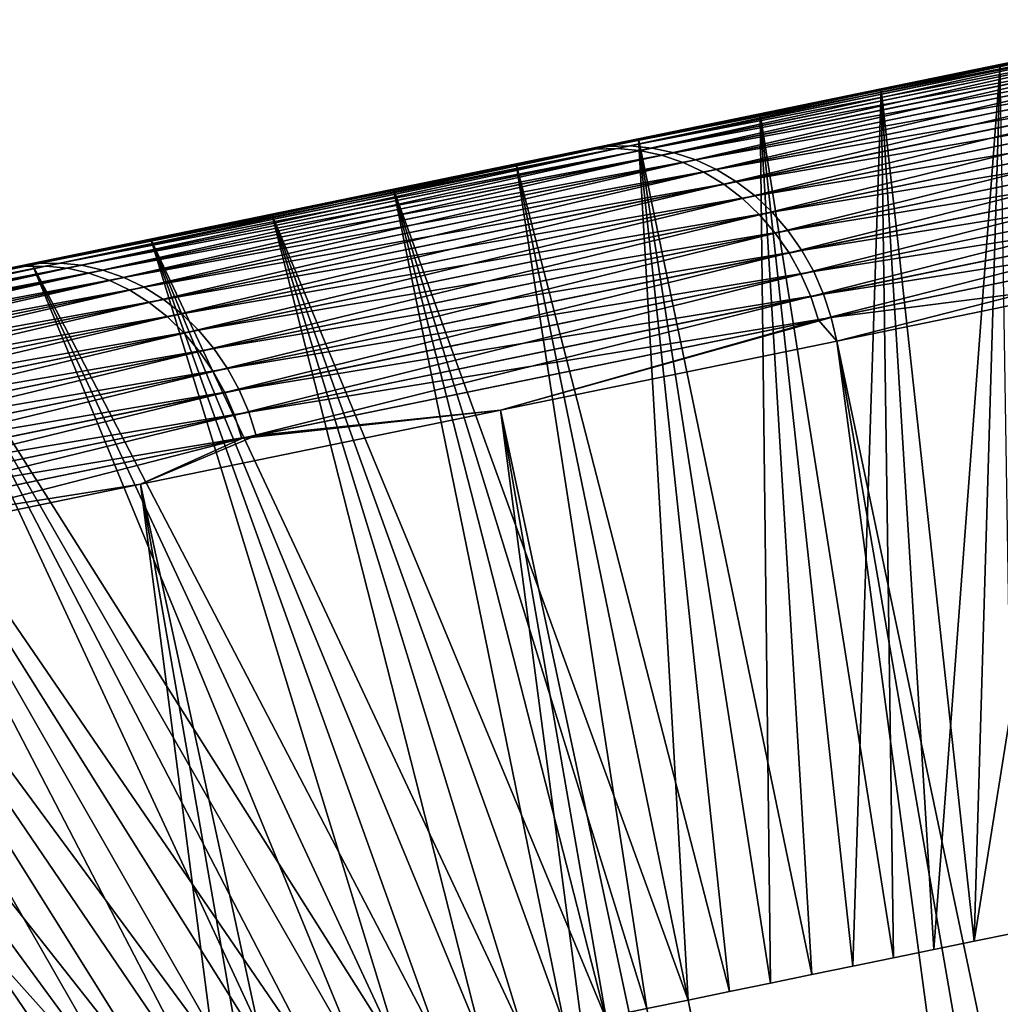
# Model space of a CAD drawing. Header units: millimetres. Extents: x 10 to 447, y 85 to 3287.
# Tile 528 of 548: x 431.73 to 433.86, y 3283.82 to 3285.96. Entities that reach past the tile are written whole.
import ezdxf

# ---------------------------------------------------------------- set-up
doc = ezdxf.new("R2010")
doc.units = ezdxf.units.MM
doc.header["$LTSCALE"] = 6.999206
for name, color, linetype in [('23', 7, 'CONTINUOUS'), ('25', 7, 'CONTINUOUS'), ('27', 7, 'CONTINUOUS'), ('32', 7, 'CONTINUOUS'), ('33', 7, 'CONTINUOUS'), ('40', 7, 'CONTINUOUS')]:
    doc.layers.add(name, color=color, linetype=linetype)

msp = doc.modelspace()

# ---------------------------------------------------------------- linework, layer by layer
at = {"layer": '23', "color": 67, "linetype": 'Continuous', "true_color": 0x697045}
for points in [[(434.3371, 3285.9602, -33.0311), (433.8643, 3285.8629, -45.5292), (433.7217, 3285.8336, -31.5121), (434.3371, 3285.9602, -33.0311)], [(434.1189, 3285.9153, -45.608), (433.8643, 3285.8629, -45.5292), (434.3371, 3285.9602, -33.0311), (434.1189, 3285.9153, -45.608)], [(433.4332, 3285.7743, -68.2272), (433.8643, 3285.8629, -53.5479), (434.0725, 3285.9057, -66.7185), (433.4332, 3285.7743, -68.2272)], [(433.6052, 3285.8096, -53.6096), (433.8643, 3285.8629, -53.5479), (433.4332, 3285.7743, -68.2272), (433.6052, 3285.8096, -53.6096)], [(433.8643, 3285.8629, -45.5292), (433.6052, 3285.8096, -45.4675), (433.7217, 3285.8336, -31.5121), (433.8643, 3285.8629, -45.5292)], [(433.7217, 3285.8336, -31.5121), (433.0779, 3285.7012, -45.3966), (433.0525, 3285.6959, -30.017), (433.7217, 3285.8336, -31.5121)], [(433.3427, 3285.7556, -45.4232), (433.0779, 3285.7012, -45.3966), (433.7217, 3285.8336, -31.5121), (433.3427, 3285.7556, -45.4232)], [(433.6052, 3285.8096, -45.4675), (433.3427, 3285.7556, -45.4232), (433.7217, 3285.8336, -31.5121), (433.6052, 3285.8096, -45.4675)], [(433.3427, 3285.7556, -53.6539), (433.6052, 3285.8096, -53.6096), (433.4332, 3285.7743, -68.2272), (433.3427, 3285.7556, -53.6539)], [(432.7407, 3285.6318, -69.7112), (433.3427, 3285.7556, -53.6539), (433.4332, 3285.7743, -68.2272), (432.7407, 3285.6318, -69.7112)], [(433.0779, 3285.7012, -53.6805), (433.3427, 3285.7556, -53.6539), (432.7407, 3285.6318, -69.7112), (433.0779, 3285.7012, -53.6805)], [(433.0525, 3285.6959, -30.017), (432.5461, 3285.5918, -45.3966), (432.3305, 3285.5474, -28.5477), (433.0525, 3285.6959, -30.017)], [(432.812, 3285.6465, -45.3877), (432.5461, 3285.5918, -45.3966), (433.0525, 3285.6959, -30.017), (432.812, 3285.6465, -45.3877)], [(432.812, 3285.6465, -53.6894), (433.0779, 3285.7012, -53.6805), (432.7407, 3285.6318, -69.7112), (432.812, 3285.6465, -53.6894)], [(433.0779, 3285.7012, -45.3966), (432.812, 3285.6465, -45.3877), (433.0525, 3285.6959, -30.017), (433.0779, 3285.7012, -45.3966)], [(432.5461, 3285.5918, -53.6805), (432.812, 3285.6465, -53.6894), (432.7407, 3285.6318, -69.7112), (432.5461, 3285.5918, -53.6805)], [(431.9957, 3285.4786, -71.1685), (432.5461, 3285.5918, -53.6805), (432.7407, 3285.6318, -69.7112), (431.9957, 3285.4786, -71.1685)], [(432.2813, 3285.5373, -53.6539), (432.5461, 3285.5918, -53.6805), (431.9957, 3285.4786, -71.1685), (432.2813, 3285.5373, -53.6539)], [(432.5461, 3285.5918, -45.3966), (432.2813, 3285.5373, -45.4232), (432.3305, 3285.5474, -28.5477), (432.5461, 3285.5918, -45.3966)], [(432.3305, 3285.5474, -28.5477), (431.7597, 3285.43, -45.5292), (431.5567, 3285.3883, -27.1062), (432.3305, 3285.5474, -28.5477)], [(432.0188, 3285.4833, -45.4675), (431.7597, 3285.43, -45.5292), (432.3305, 3285.5474, -28.5477), (432.0188, 3285.4833, -45.4675)], [(432.2813, 3285.5373, -45.4232), (432.0188, 3285.4833, -45.4675), (432.3305, 3285.5474, -28.5477), (432.2813, 3285.5373, -45.4232)], [(432.0188, 3285.4833, -53.6096), (432.2813, 3285.5373, -53.6539), (431.9957, 3285.4786, -71.1685), (432.0188, 3285.4833, -53.6096)], [(431.1993, 3285.3147, -72.5971), (431.7597, 3285.43, -53.5479), (431.9957, 3285.4786, -71.1685), (431.1993, 3285.3147, -72.5971)], [(431.7597, 3285.43, -53.5479), (432.0188, 3285.4833, -53.6096), (431.9957, 3285.4786, -71.1685), (431.7597, 3285.43, -53.5479)], [(431.5051, 3285.3777, -53.4691), (431.7597, 3285.43, -53.5479), (431.1993, 3285.3147, -72.5971), (431.5051, 3285.3777, -53.4691)], [(431.7597, 3285.43, -45.5292), (431.5051, 3285.3777, -45.608), (431.5567, 3285.3883, -27.1062), (431.7597, 3285.43, -45.5292)]]:
    msp.add_3dface(points, dxfattribs=at)
at = {"layer": '25', "color": 67, "linetype": 'Continuous', "true_color": 0x697045}
for points in [[(434.1875, 3285.4011, -31.1095), (433.5092, 3285.2616, -29.6125), (437.4537, 3266.4781, -31.3799), (434.1875, 3285.4011, -31.1095)], [(433.5092, 3285.2616, -69.4646), (434.1875, 3285.4011, -67.9676), (436.7853, 3266.3406, -69.1722), (433.5092, 3285.2616, -69.4646)], [(433.5092, 3285.2616, -29.6125), (432.7783, 3285.1113, -28.1415), (436.7853, 3266.3406, -29.9049), (433.5092, 3285.2616, -29.6125)], [(432.7783, 3285.1113, -70.9356), (433.5092, 3285.2616, -69.4646), (436.0651, 3266.1925, -70.6217), (432.7783, 3285.1113, -70.9356)], [(437.4537, 3266.4781, -31.3799), (433.5092, 3285.2616, -29.6125), (436.7853, 3266.3406, -29.9049), (437.4537, 3266.4781, -31.3799)], [(436.0651, 3266.1925, -70.6217), (433.5092, 3285.2616, -69.4646), (436.7853, 3266.3406, -69.1722), (436.0651, 3266.1925, -70.6217)], [(432.7783, 3285.1113, -28.1415), (431.9959, 3284.9503, -26.6984), (436.0651, 3266.1925, -28.4554), (432.7783, 3285.1113, -28.1415)], [(431.9959, 3284.9503, -72.3787), (432.7783, 3285.1113, -70.9356), (435.2942, 3266.0339, -72.0436), (431.9959, 3284.9503, -72.3787)], [(436.7853, 3266.3406, -29.9049), (432.7783, 3285.1113, -28.1415), (436.0651, 3266.1925, -28.4554), (436.7853, 3266.3406, -29.9049)], [(435.2942, 3266.0339, -72.0436), (432.7783, 3285.1113, -70.9356), (436.0651, 3266.1925, -70.6217), (435.2942, 3266.0339, -72.0436)], [(431.9959, 3284.9503, -26.6984), (431.1629, 3284.779, -25.285), (435.2942, 3266.0339, -27.0335), (431.9959, 3284.9503, -26.6984)], [(431.1629, 3284.779, -73.7921), (431.9959, 3284.9503, -72.3787), (434.4735, 3265.8651, -73.4362), (431.1629, 3284.779, -73.7921)], [(436.0651, 3266.1925, -28.4554), (431.9959, 3284.9503, -26.6984), (435.2942, 3266.0339, -27.0335), (436.0651, 3266.1925, -28.4554)], [(434.4735, 3265.8651, -73.4362), (431.9959, 3284.9503, -72.3787), (435.2942, 3266.0339, -72.0436), (434.4735, 3265.8651, -73.4362)], [(431.1629, 3284.779, -25.285), (430.2806, 3284.5975, -23.9033), (434.4735, 3265.8651, -25.6409), (431.1629, 3284.779, -25.285)], [(430.2806, 3284.5975, -75.1738), (431.1629, 3284.779, -73.7921), (433.6041, 3265.6863, -74.7976), (430.2806, 3284.5975, -75.1738)], [(435.2942, 3266.0339, -27.0335), (431.1629, 3284.779, -25.285), (434.4735, 3265.8651, -25.6409), (435.2942, 3266.0339, -27.0335)], [(433.6041, 3265.6863, -74.7976), (431.1629, 3284.779, -73.7921), (434.4735, 3265.8651, -73.4362), (433.6041, 3265.6863, -74.7976)], [(430.2806, 3284.5975, -23.9033), (429.3499, 3284.4061, -22.555), (433.6041, 3265.6863, -24.2795), (430.2806, 3284.5975, -23.9033)], [(429.3499, 3284.4061, -76.5221), (430.2806, 3284.5975, -75.1738), (432.6871, 3265.4977, -76.1262), (429.3499, 3284.4061, -76.5221)], [(434.4735, 3265.8651, -25.6409), (430.2806, 3284.5975, -23.9033), (433.6041, 3265.6863, -24.2795), (434.4735, 3265.8651, -25.6409)], [(432.6871, 3265.4977, -76.1262), (430.2806, 3284.5975, -75.1738), (433.6041, 3265.6863, -74.7976), (432.6871, 3265.4977, -76.1262)], [(429.3499, 3284.4061, -22.555), (428.3722, 3284.205, -21.2419), (432.6871, 3265.4977, -22.951), (429.3499, 3284.4061, -22.555)], [(433.6041, 3265.6863, -24.2795), (429.3499, 3284.4061, -22.555), (432.6871, 3265.4977, -22.951), (433.6041, 3265.6863, -24.2795)], [(431.7237, 3265.2995, -77.42), (429.3499, 3284.4061, -76.5221), (432.6871, 3265.4977, -76.1262), (431.7237, 3265.2995, -77.42)], [(432.6871, 3265.4977, -22.951), (428.3722, 3284.205, -21.2419), (431.7237, 3265.2995, -21.6571), (432.6871, 3265.4977, -22.951)]]:
    msp.add_3dface(points, dxfattribs=at)
at = {"layer": '27', "color": 67, "linetype": 'Continuous', "true_color": 0x697045}
for points in [[(433.0961, 3283.8106, -47.0889), (433.1858, 3283.829, -47.0871), (436.7655, 3266.041, -47.5638), (433.0961, 3283.8106, -47.0889)], [(433.1858, 3283.829, -51.99), (433.0961, 3283.8106, -51.9883), (436.8415, 3266.0566, -51.5148), (433.1858, 3283.829, -51.99)], [(436.7655, 3266.041, -47.5638), (433.1858, 3283.829, -47.0871), (436.8415, 3266.0566, -47.5623), (436.7655, 3266.041, -47.5638)]]:
    msp.add_3dface(points, dxfattribs=at)
at = {"layer": '32', "color": 67, "linetype": 'Continuous', "true_color": 0x697045}
for points in [[(433.8643, 3285.8629, -45.5292), (434.1189, 3285.9153, -45.608), (433.8073, 3283.9569, -47.1707), (433.8643, 3285.8629, -45.5292)], [(433.8073, 3283.9569, -47.1707), (434.1189, 3285.9153, -45.608), (433.8936, 3283.9746, -47.1961), (433.8073, 3283.9569, -47.1707)], [(433.6052, 3285.8096, -45.4675), (433.8643, 3285.8629, -45.5292), (433.7202, 3283.9389, -47.1486), (433.6052, 3285.8096, -45.4675)], [(433.8643, 3285.8629, -53.5479), (433.6052, 3285.8096, -53.6096), (433.8073, 3283.9569, -51.9064), (433.8643, 3285.8629, -53.5479)], [(433.7202, 3283.9389, -47.1486), (433.8643, 3285.8629, -45.5292), (433.8073, 3283.9569, -47.1707), (433.7202, 3283.9389, -47.1486)], [(433.8936, 3283.9746, -51.8811), (433.8643, 3285.8629, -53.5479), (433.8073, 3283.9569, -51.9064), (433.8936, 3283.9746, -51.8811)], [(433.3427, 3285.7556, -45.4232), (433.6052, 3285.8096, -45.4675), (433.5437, 3283.9026, -47.1145), (433.3427, 3285.7556, -45.4232)], [(433.6052, 3285.8096, -53.6096), (433.3427, 3285.7556, -53.6539), (433.6322, 3283.9208, -51.9472), (433.6052, 3285.8096, -53.6096)], [(433.5437, 3283.9026, -47.1145), (433.6052, 3285.8096, -45.4675), (433.6322, 3283.9208, -47.1299), (433.5437, 3283.9026, -47.1145)], [(433.6322, 3283.9208, -47.1299), (433.6052, 3285.8096, -45.4675), (433.7202, 3283.9389, -47.1486), (433.6322, 3283.9208, -47.1299)], [(433.8073, 3283.9569, -51.9064), (433.6052, 3285.8096, -53.6096), (433.7202, 3283.9389, -51.9285), (433.8073, 3283.9569, -51.9064)], [(433.7202, 3283.9389, -51.9285), (433.6052, 3285.8096, -53.6096), (433.6322, 3283.9208, -51.9472), (433.7202, 3283.9389, -51.9285)], [(433.0779, 3285.7012, -45.3966), (433.3427, 3285.7556, -45.4232), (433.3653, 3283.8659, -47.094), (433.0779, 3285.7012, -45.3966)], [(433.3427, 3285.7556, -53.6539), (433.0779, 3285.7012, -53.6805), (433.4547, 3283.8843, -51.9746), (433.3427, 3285.7556, -53.6539)], [(433.3653, 3283.8659, -47.094), (433.3427, 3285.7556, -45.4232), (433.4547, 3283.8843, -47.1026), (433.3653, 3283.8659, -47.094)], [(433.4547, 3283.8843, -47.1026), (433.3427, 3285.7556, -45.4232), (433.5437, 3283.9026, -47.1145), (433.4547, 3283.8843, -47.1026)], [(433.6322, 3283.9208, -51.9472), (433.3427, 3285.7556, -53.6539), (433.5437, 3283.9026, -51.9626), (433.6322, 3283.9208, -51.9472)], [(433.5437, 3283.9026, -51.9626), (433.3427, 3285.7556, -53.6539), (433.4547, 3283.8843, -51.9746), (433.5437, 3283.9026, -51.9626)], [(432.812, 3285.6465, -45.3877), (433.0779, 3285.7012, -45.3966), (433.1858, 3283.829, -47.0871), (432.812, 3285.6465, -45.3877)], [(433.0779, 3285.7012, -53.6805), (432.812, 3285.6465, -53.6894), (433.2756, 3283.8475, -51.9883), (433.0779, 3285.7012, -53.6805)], [(433.1858, 3283.829, -47.0871), (433.0779, 3285.7012, -45.3966), (433.2756, 3283.8475, -47.0889), (433.1858, 3283.829, -47.0871)], [(433.2756, 3283.8475, -47.0889), (433.0779, 3285.7012, -45.3966), (433.3653, 3283.8659, -47.094), (433.2756, 3283.8475, -47.0889)], [(433.4547, 3283.8843, -51.9746), (433.0779, 3285.7012, -53.6805), (433.3653, 3283.8659, -51.9831), (433.4547, 3283.8843, -51.9746)], [(433.3653, 3283.8659, -51.9831), (433.0779, 3285.7012, -53.6805), (433.2756, 3283.8475, -51.9883), (433.3653, 3283.8659, -51.9831)], [(432.812, 3285.6465, -53.6894), (433.1858, 3283.829, -51.99), (433.2756, 3283.8475, -51.9883), (432.812, 3285.6465, -53.6894)]]:
    msp.add_3dface(points, dxfattribs=at)
at = {"layer": '33', "color": 67, "linetype": 'Continuous', "true_color": 0x697045}
for points in [[(432.5461, 3285.5918, -45.3966), (432.812, 3285.6465, -45.3877), (433.0961, 3283.8106, -47.0889), (432.5461, 3285.5918, -45.3966)], [(432.812, 3285.6465, -53.6894), (432.5461, 3285.5918, -53.6805), (433.1858, 3283.829, -51.99), (432.812, 3285.6465, -53.6894)], [(432.812, 3285.6465, -45.3877), (433.1858, 3283.829, -47.0871), (433.0961, 3283.8106, -47.0889), (432.812, 3285.6465, -45.3877)], [(432.5461, 3285.5918, -53.6805), (432.2813, 3285.5373, -53.6539), (433.0064, 3283.7921, -51.9831), (432.5461, 3285.5918, -53.6805)], [(432.2813, 3285.5373, -45.4232), (432.5461, 3285.5918, -45.3966), (432.917, 3283.7737, -47.1026), (432.2813, 3285.5373, -45.4232)], [(432.5461, 3285.5918, -53.6805), (433.0064, 3283.7921, -51.9831), (433.0961, 3283.8106, -51.9883), (432.5461, 3285.5918, -53.6805)], [(432.5461, 3285.5918, -53.6805), (433.0961, 3283.8106, -51.9883), (433.1858, 3283.829, -51.99), (432.5461, 3285.5918, -53.6805)], [(432.5461, 3285.5918, -45.3966), (433.0961, 3283.8106, -47.0889), (433.0064, 3283.7921, -47.094), (432.5461, 3285.5918, -45.3966)], [(432.5461, 3285.5918, -45.3966), (433.0064, 3283.7921, -47.094), (432.917, 3283.7737, -47.1026), (432.5461, 3285.5918, -45.3966)], [(432.2813, 3285.5373, -53.6539), (432.0188, 3285.4833, -53.6096), (432.828, 3283.7554, -51.9626), (432.2813, 3285.5373, -53.6539)], [(432.0188, 3285.4833, -45.4675), (432.2813, 3285.5373, -45.4232), (432.7394, 3283.7372, -47.1299), (432.0188, 3285.4833, -45.4675)], [(432.2813, 3285.5373, -53.6539), (432.828, 3283.7554, -51.9626), (432.917, 3283.7737, -51.9746), (432.2813, 3285.5373, -53.6539)], [(432.2813, 3285.5373, -53.6539), (432.917, 3283.7737, -51.9746), (433.0064, 3283.7921, -51.9831), (432.2813, 3285.5373, -53.6539)], [(432.2813, 3285.5373, -45.4232), (432.917, 3283.7737, -47.1026), (432.828, 3283.7554, -47.1145), (432.2813, 3285.5373, -45.4232)], [(432.2813, 3285.5373, -45.4232), (432.828, 3283.7554, -47.1145), (432.7394, 3283.7372, -47.1299), (432.2813, 3285.5373, -45.4232)], [(432.0188, 3285.4833, -53.6096), (431.7597, 3285.43, -53.5479), (432.6515, 3283.7191, -51.9285), (432.0188, 3285.4833, -53.6096)], [(431.7597, 3285.43, -45.5292), (432.0188, 3285.4833, -45.4675), (432.5644, 3283.7012, -47.1707), (431.7597, 3285.43, -45.5292)], [(432.0188, 3285.4833, -53.6096), (432.6515, 3283.7191, -51.9285), (432.7394, 3283.7372, -51.9472), (432.0188, 3285.4833, -53.6096)], [(432.0188, 3285.4833, -53.6096), (432.7394, 3283.7372, -51.9472), (432.828, 3283.7554, -51.9626), (432.0188, 3285.4833, -53.6096)], [(432.0188, 3285.4833, -45.4675), (432.7394, 3283.7372, -47.1299), (432.6515, 3283.7191, -47.1486), (432.0188, 3285.4833, -45.4675)], [(432.0188, 3285.4833, -45.4675), (432.6515, 3283.7191, -47.1486), (432.5644, 3283.7012, -47.1707), (432.0188, 3285.4833, -45.4675)], [(431.7597, 3285.43, -53.5479), (431.5051, 3285.3777, -53.4691), (432.5644, 3283.7012, -51.9064), (431.7597, 3285.43, -53.5479)], [(431.5051, 3285.3777, -45.608), (431.7597, 3285.43, -45.5292), (432.4781, 3283.6834, -47.1961), (431.5051, 3285.3777, -45.608)], [(431.7597, 3285.43, -53.5479), (432.5644, 3283.7012, -51.9064), (432.6515, 3283.7191, -51.9285), (431.7597, 3285.43, -53.5479)], [(431.7597, 3285.43, -45.5292), (432.5644, 3283.7012, -47.1707), (432.4781, 3283.6834, -47.1961), (431.7597, 3285.43, -45.5292)], [(431.5051, 3285.3777, -53.4691), (431.2561, 3285.3264, -53.3734), (432.3928, 3283.6659, -51.8524), (431.5051, 3285.3777, -53.4691)], [(431.2561, 3285.3264, -45.7037), (431.5051, 3285.3777, -45.608), (432.3086, 3283.6486, -47.2566), (431.2561, 3285.3264, -45.7037)], [(431.5051, 3285.3777, -53.4691), (432.3928, 3283.6659, -51.8524), (432.4781, 3283.6834, -51.8811), (431.5051, 3285.3777, -53.4691)], [(431.5051, 3285.3777, -53.4691), (432.4781, 3283.6834, -51.8811), (432.5644, 3283.7012, -51.9064), (431.5051, 3285.3777, -53.4691)], [(431.5051, 3285.3777, -45.608), (432.4781, 3283.6834, -47.1961), (432.3928, 3283.6659, -47.2247), (431.5051, 3285.3777, -45.608)], [(431.5051, 3285.3777, -45.608), (432.3928, 3283.6659, -47.2247), (432.3086, 3283.6486, -47.2566), (431.5051, 3285.3777, -45.608)], [(431.2561, 3285.3264, -53.3734), (431.0138, 3285.2766, -53.2613), (432.2256, 3283.6315, -51.7854), (431.2561, 3285.3264, -53.3734)], [(431.0138, 3285.2766, -45.8158), (431.2561, 3285.3264, -45.7037), (432.144, 3283.6147, -47.3299), (431.0138, 3285.2766, -45.8158)], [(431.2561, 3285.3264, -53.3734), (432.2256, 3283.6315, -51.7854), (432.3086, 3283.6486, -51.8205), (431.2561, 3285.3264, -53.3734)], [(431.2561, 3285.3264, -53.3734), (432.3086, 3283.6486, -51.8205), (432.3928, 3283.6659, -51.8524), (431.2561, 3285.3264, -53.3734)], [(431.2561, 3285.3264, -45.7037), (432.3086, 3283.6486, -47.2566), (432.2256, 3283.6315, -47.2917), (431.2561, 3285.3264, -45.7037)], [(431.2561, 3285.3264, -45.7037), (432.2256, 3283.6315, -47.2917), (432.144, 3283.6147, -47.3299), (431.2561, 3285.3264, -45.7037)], [(431.0138, 3285.2766, -53.2613), (430.7791, 3285.2283, -53.1333), (432.0639, 3283.5982, -51.7059), (431.0138, 3285.2766, -53.2613)], [(430.7791, 3285.2283, -45.9438), (431.0138, 3285.2766, -45.8158), (431.9853, 3283.5821, -47.4156), (430.7791, 3285.2283, -45.9438)], [(431.0138, 3285.2766, -53.2613), (432.0639, 3283.5982, -51.7059), (432.144, 3283.6147, -51.7472), (431.0138, 3285.2766, -53.2613)], [(431.0138, 3285.2766, -53.2613), (432.144, 3283.6147, -51.7472), (432.2256, 3283.6315, -51.7854), (431.0138, 3285.2766, -53.2613)], [(431.0138, 3285.2766, -45.8158), (432.144, 3283.6147, -47.3299), (432.0639, 3283.5982, -47.3712), (431.0138, 3285.2766, -45.8158)], [(431.0138, 3285.2766, -45.8158), (432.0639, 3283.5982, -47.3712), (431.9853, 3283.5821, -47.4156), (431.0138, 3285.2766, -45.8158)], [(430.7791, 3285.2283, -53.1333), (430.5532, 3285.1819, -52.9898), (431.9853, 3283.5821, -51.6615), (430.7791, 3285.2283, -53.1333)], [(430.5532, 3285.1819, -46.0873), (430.7791, 3285.2283, -45.9438), (431.9084, 3283.5663, -47.4629), (430.5532, 3285.1819, -46.0873)], [(430.7791, 3285.2283, -53.1333), (431.9853, 3283.5821, -51.6615), (432.0639, 3283.5982, -51.7059), (430.7791, 3285.2283, -53.1333)], [(430.7791, 3285.2283, -45.9438), (431.9853, 3283.5821, -47.4156), (431.9084, 3283.5663, -47.4629), (430.7791, 3285.2283, -45.9438)], [(430.5532, 3285.1819, -52.9898), (430.337, 3285.1374, -52.8316), (431.8332, 3283.5508, -51.564), (430.5532, 3285.1819, -52.9898)], [(430.337, 3285.1374, -46.2455), (430.5532, 3285.1819, -46.0873), (431.76, 3283.5357, -47.5661), (430.337, 3285.1374, -46.2455)], [(430.5532, 3285.1819, -52.9898), (431.8332, 3283.5508, -51.564), (431.9084, 3283.5663, -51.6142), (430.5532, 3285.1819, -52.9898)], [(430.5532, 3285.1819, -52.9898), (431.9084, 3283.5663, -51.6142), (431.9853, 3283.5821, -51.6615), (430.5532, 3285.1819, -52.9898)], [(430.5532, 3285.1819, -46.0873), (431.9084, 3283.5663, -47.4629), (431.8332, 3283.5508, -47.5131), (430.5532, 3285.1819, -46.0873)], [(430.5532, 3285.1819, -46.0873), (431.8332, 3283.5508, -47.5131), (431.76, 3283.5357, -47.5661), (430.5532, 3285.1819, -46.0873)], [(430.337, 3285.1374, -52.8316), (431.6888, 3283.5211, -51.4551), (431.76, 3283.5357, -51.511), (430.337, 3285.1374, -52.8316)], [(430.337, 3285.1374, -52.8316), (431.76, 3283.5357, -51.511), (431.8332, 3283.5508, -51.564), (430.337, 3285.1374, -52.8316)], [(430.337, 3285.1374, -46.2455), (431.76, 3283.5357, -47.5661), (431.6888, 3283.5211, -47.622), (430.337, 3285.1374, -46.2455)]]:
    msp.add_3dface(points, dxfattribs=at)
at = {"layer": '40', "color": 67, "linetype": 'Continuous', "true_color": 0x697045}
for points in [[(434.3371, 3285.9602, -33.0311), (433.7217, 3285.8336, -31.5121), (434.1033, 3285.9092, -32.2932), (434.3371, 3285.9602, -33.0311)], [(433.4332, 3285.7743, -68.2272), (434.0793, 3285.9042, -66.8432), (432.9837, 3285.6789, -69.3298), (433.4332, 3285.7743, -68.2272)], [(434.0793, 3285.9042, -66.8432), (433.032, 3285.6801, -69.3529), (432.9837, 3285.6789, -69.3298), (434.0793, 3285.9042, -66.8432)], [(433.0595, 3285.6857, -29.782), (434.1528, 3285.9106, -32.273), (433.0111, 3285.6845, -29.8051), (433.0595, 3285.6857, -29.782)], [(433.0111, 3285.6845, -29.8051), (434.1528, 3285.9106, -32.273), (434.1033, 3285.9092, -32.2932), (433.0111, 3285.6845, -29.8051)], [(433.0525, 3285.6959, -30.017), (433.0111, 3285.6845, -29.8051), (434.1033, 3285.9092, -32.2932), (433.0525, 3285.6959, -30.017)], [(434.1288, 3285.9057, -66.8634), (433.0803, 3285.6755, -69.3755), (433.032, 3285.6801, -69.3529), (434.1288, 3285.9057, -66.8634)], [(434.1288, 3285.9057, -66.8634), (433.032, 3285.6801, -69.3529), (434.0793, 3285.9042, -66.8432), (434.1288, 3285.9057, -66.8634)], [(433.7217, 3285.8336, -31.5121), (433.0525, 3285.6959, -30.017), (434.1033, 3285.9092, -32.2932), (433.7217, 3285.8336, -31.5121)], [(433.0595, 3285.6857, -29.782), (434.2025, 3285.9063, -32.2534), (434.1528, 3285.9106, -32.273), (433.0595, 3285.6857, -29.782)], [(433.1078, 3285.6812, -29.7595), (434.2025, 3285.9063, -32.2534), (433.0595, 3285.6857, -29.782), (433.1078, 3285.6812, -29.7595)], [(434.1784, 3285.9014, -66.8832), (433.0803, 3285.6755, -69.3755), (434.1288, 3285.9057, -66.8634), (434.1784, 3285.9014, -66.8832)], [(433.1078, 3285.6812, -29.7595), (434.2515, 3285.8964, -32.2344), (434.2025, 3285.9063, -32.2534), (433.1078, 3285.6812, -29.7595)], [(433.4332, 3285.7743, -68.2272), (434.0725, 3285.9057, -66.7185), (434.0793, 3285.9042, -66.8432), (433.4332, 3285.7743, -68.2272)], [(434.1784, 3285.9014, -66.8832), (433.1281, 3285.6654, -69.3973), (433.0803, 3285.6755, -69.3755), (434.1784, 3285.9014, -66.8832)], [(433.1557, 3285.671, -29.7377), (434.2515, 3285.8964, -32.2344), (433.1078, 3285.6812, -29.7595), (433.1557, 3285.671, -29.7377)], [(434.2275, 3285.8915, -66.9023), (433.1281, 3285.6654, -69.3973), (434.1784, 3285.9014, -66.8832), (434.2275, 3285.8915, -66.9023)], [(434.2275, 3285.8915, -66.9023), (433.1749, 3285.6496, -69.4181), (433.1281, 3285.6654, -69.3973), (434.2275, 3285.8915, -66.9023)], [(433.1557, 3285.671, -29.7377), (434.2995, 3285.8809, -32.2163), (434.2515, 3285.8964, -32.2344), (433.1557, 3285.671, -29.7377)], [(434.2754, 3285.876, -66.9204), (433.1749, 3285.6496, -69.4181), (434.2275, 3285.8915, -66.9023), (434.2754, 3285.876, -66.9204)], [(433.2025, 3285.6553, -29.717), (434.2995, 3285.8809, -32.2163), (433.1557, 3285.671, -29.7377), (433.2025, 3285.6553, -29.717)], [(434.2754, 3285.876, -66.9204), (433.2201, 3285.6285, -69.4375), (433.1749, 3285.6496, -69.4181), (434.2754, 3285.876, -66.9204)], [(433.2025, 3285.6553, -29.717), (434.3458, 3285.8601, -32.1993), (434.2995, 3285.8809, -32.2163), (433.2025, 3285.6553, -29.717)], [(434.3217, 3285.8551, -66.9374), (433.2201, 3285.6285, -69.4375), (434.2754, 3285.876, -66.9204), (434.3217, 3285.8551, -66.9374)], [(433.2478, 3285.6342, -29.6976), (434.3458, 3285.8601, -32.1993), (433.2025, 3285.6553, -29.717), (433.2478, 3285.6342, -29.6976)], [(434.3217, 3285.8551, -66.9374), (433.2633, 3285.6023, -69.4555), (433.2201, 3285.6285, -69.4375), (434.3217, 3285.8551, -66.9374)], [(433.2478, 3285.6342, -29.6976), (434.3899, 3285.8341, -32.1836), (434.3458, 3285.8601, -32.1993), (433.2478, 3285.6342, -29.6976)], [(434.3658, 3285.8291, -66.9532), (433.2633, 3285.6023, -69.4555), (434.3217, 3285.8551, -66.9374), (434.3658, 3285.8291, -66.9532)], [(433.2909, 3285.608, -29.6797), (434.3899, 3285.8341, -32.1836), (433.2478, 3285.6342, -29.6976), (433.2909, 3285.608, -29.6797)], [(434.3658, 3285.8291, -66.9532), (433.3038, 3285.5713, -69.4718), (433.2633, 3285.6023, -69.4555), (434.3658, 3285.8291, -66.9532)], [(433.2909, 3285.608, -29.6797), (434.4314, 3285.8033, -32.1695), (434.3899, 3285.8341, -32.1836), (433.2909, 3285.608, -29.6797)], [(434.4072, 3285.7983, -66.9674), (433.3038, 3285.5713, -69.4718), (434.3658, 3285.8291, -66.9532), (434.4072, 3285.7983, -66.9674)], [(433.3314, 3285.577, -29.6635), (434.4314, 3285.8033, -32.1695), (433.2909, 3285.608, -29.6797), (433.3314, 3285.577, -29.6635)], [(434.4072, 3285.7983, -66.9674), (433.3412, 3285.5358, -69.4861), (433.3038, 3285.5713, -69.4718), (434.4072, 3285.7983, -66.9674)], [(433.3314, 3285.577, -29.6635), (434.4696, 3285.7679, -32.1569), (434.4314, 3285.8033, -32.1695), (433.3314, 3285.577, -29.6635)], [(434.4454, 3285.763, -66.9799), (433.3412, 3285.5358, -69.4861), (434.4072, 3285.7983, -66.9674), (434.4454, 3285.763, -66.9799)], [(432.7407, 3285.6318, -69.7112), (433.4332, 3285.7743, -68.2272), (432.9837, 3285.6789, -69.3298), (432.7407, 3285.6318, -69.7112)], [(433.3689, 3285.5415, -29.6491), (434.4696, 3285.7679, -32.1569), (433.3314, 3285.577, -29.6635), (433.3689, 3285.5415, -29.6491)], [(434.4454, 3285.763, -66.9799), (433.3752, 3285.4963, -69.4984), (433.3412, 3285.5358, -69.4861), (434.4454, 3285.763, -66.9799)], [(433.3689, 3285.5415, -29.6491), (434.5043, 3285.7285, -32.1462), (434.4696, 3285.7679, -32.1569), (433.3689, 3285.5415, -29.6491)], [(434.4801, 3285.7236, -66.9907), (433.3752, 3285.4963, -69.4984), (434.4454, 3285.763, -66.9799), (434.4801, 3285.7236, -66.9907)], [(433.4029, 3285.502, -29.6369), (434.5043, 3285.7285, -32.1462), (433.3689, 3285.5415, -29.6491), (433.4029, 3285.502, -29.6369)], [(434.4801, 3285.7236, -66.9907), (433.4052, 3285.4531, -69.5085), (433.3752, 3285.4963, -69.4984), (434.4801, 3285.7236, -66.9907)], [(433.4029, 3285.502, -29.6369), (434.5349, 3285.6855, -32.1374), (434.5043, 3285.7285, -32.1462), (433.4029, 3285.502, -29.6369)], [(434.5107, 3285.6805, -66.9995), (433.4052, 3285.4531, -69.5085), (434.4801, 3285.7236, -66.9907), (434.5107, 3285.6805, -66.9995)], [(433.0525, 3285.6959, -30.017), (432.3305, 3285.5474, -28.5477), (433.0111, 3285.6845, -29.8051), (433.0525, 3285.6959, -30.017)], [(432.7407, 3285.6318, -69.7112), (432.9837, 3285.6789, -69.3298), (431.7434, 3285.4237, -71.7444), (432.7407, 3285.6318, -69.7112)], [(432.9837, 3285.6789, -69.3298), (431.7902, 3285.4246, -71.7704), (431.7434, 3285.4237, -71.7444), (432.9837, 3285.6789, -69.3298)], [(431.8211, 3285.431, -27.3627), (433.0595, 3285.6857, -29.782), (431.7742, 3285.4301, -27.3886), (431.8211, 3285.431, -27.3627)], [(431.7742, 3285.4301, -27.3886), (433.0595, 3285.6857, -29.782), (433.0111, 3285.6845, -29.8051), (431.7742, 3285.4301, -27.3886)], [(432.3305, 3285.5474, -28.5477), (431.7742, 3285.4301, -27.3886), (433.0111, 3285.6845, -29.8051), (432.3305, 3285.5474, -28.5477)], [(433.032, 3285.6801, -69.3529), (431.8371, 3285.4198, -71.7957), (431.7902, 3285.4246, -71.7704), (433.032, 3285.6801, -69.3529)], [(433.032, 3285.6801, -69.3529), (431.7902, 3285.4246, -71.7704), (432.9837, 3285.6789, -69.3298), (433.032, 3285.6801, -69.3529)], [(431.8211, 3285.431, -27.3627), (433.1078, 3285.6812, -29.7595), (433.0595, 3285.6857, -29.782), (431.8211, 3285.431, -27.3627)], [(431.868, 3285.4262, -27.3374), (433.1078, 3285.6812, -29.7595), (431.8211, 3285.431, -27.3627), (431.868, 3285.4262, -27.3374)], [(433.0803, 3285.6755, -69.3755), (431.8371, 3285.4198, -71.7957), (433.032, 3285.6801, -69.3529), (433.0803, 3285.6755, -69.3755)], [(433.0803, 3285.6755, -69.3755), (431.8836, 3285.4094, -71.8202), (431.8371, 3285.4198, -71.7957), (433.0803, 3285.6755, -69.3755)], [(431.868, 3285.4262, -27.3374), (433.1557, 3285.671, -29.7377), (433.1078, 3285.6812, -29.7595), (431.868, 3285.4262, -27.3374)], [(431.9145, 3285.4157, -27.313), (433.1557, 3285.671, -29.7377), (431.868, 3285.4262, -27.3374), (431.9145, 3285.4157, -27.313)], [(433.1281, 3285.6654, -69.3973), (431.8836, 3285.4094, -71.8202), (433.0803, 3285.6755, -69.3755), (433.1281, 3285.6654, -69.3973)], [(431.9145, 3285.4157, -27.313), (433.2025, 3285.6553, -29.717), (433.1557, 3285.671, -29.7377), (431.9145, 3285.4157, -27.313)], [(433.4329, 3285.4588, -29.6268), (434.5349, 3285.6855, -32.1374), (433.4029, 3285.502, -29.6369), (433.4329, 3285.4588, -29.6268)], [(434.5107, 3285.6805, -66.9995), (433.4311, 3285.4069, -69.5163), (433.4052, 3285.4531, -69.5085), (434.5107, 3285.6805, -66.9995)], [(434.537, 3285.6344, -67.0063), (433.4311, 3285.4069, -69.5163), (434.5107, 3285.6805, -66.9995), (434.537, 3285.6344, -67.0063)], [(433.4329, 3285.4588, -29.6268), (434.5612, 3285.6394, -32.1306), (434.5349, 3285.6855, -32.1374), (433.4329, 3285.4588, -29.6268)], [(433.1281, 3285.6654, -69.3973), (431.9291, 3285.3934, -71.8435), (431.8836, 3285.4094, -71.8202), (433.1281, 3285.6654, -69.3973)], [(431.96, 3285.3997, -27.2898), (433.2025, 3285.6553, -29.717), (431.9145, 3285.4157, -27.313), (431.96, 3285.3997, -27.2898)], [(433.1749, 3285.6496, -69.4181), (431.9291, 3285.3934, -71.8435), (433.1281, 3285.6654, -69.3973), (433.1749, 3285.6496, -69.4181)], [(433.1749, 3285.6496, -69.4181), (431.9731, 3285.372, -71.8653), (431.9291, 3285.3934, -71.8435), (433.1749, 3285.6496, -69.4181)], [(431.96, 3285.3997, -27.2898), (433.2478, 3285.6342, -29.6976), (433.2025, 3285.6553, -29.717), (431.96, 3285.3997, -27.2898)], [(433.2201, 3285.6285, -69.4375), (431.9731, 3285.372, -71.8653), (433.1749, 3285.6496, -69.4181), (433.2201, 3285.6285, -69.4375)], [(431.9957, 3285.4786, -71.1685), (432.7407, 3285.6318, -69.7112), (431.7434, 3285.4237, -71.7444), (431.9957, 3285.4786, -71.1685)], [(432.0041, 3285.3784, -27.268), (433.2478, 3285.6342, -29.6976), (431.96, 3285.3997, -27.2898), (432.0041, 3285.3784, -27.268)], [(433.2201, 3285.6285, -69.4375), (432.0151, 3285.3456, -71.8855), (431.9731, 3285.372, -71.8653), (433.2201, 3285.6285, -69.4375)], [(432.0041, 3285.3784, -27.268), (433.2909, 3285.608, -29.6797), (433.2478, 3285.6342, -29.6976), (432.0041, 3285.3784, -27.268)], [(433.2633, 3285.6023, -69.4555), (432.0151, 3285.3456, -71.8855), (433.2201, 3285.6285, -69.4375), (433.2633, 3285.6023, -69.4555)], [(434.537, 3285.6344, -67.0063), (433.4524, 3285.3581, -69.5217), (433.4311, 3285.4069, -69.5163), (434.537, 3285.6344, -67.0063)], [(433.4588, 3285.4126, -29.619), (434.5612, 3285.6394, -32.1306), (433.4329, 3285.4588, -29.6268), (433.4588, 3285.4126, -29.619)], [(434.5586, 3285.5856, -67.011), (433.4524, 3285.3581, -69.5217), (434.537, 3285.6344, -67.0063), (434.5586, 3285.5856, -67.011)], [(433.4588, 3285.4126, -29.619), (434.5828, 3285.5906, -32.1259), (434.5612, 3285.6394, -32.1306), (433.4588, 3285.4126, -29.619)], [(432.0461, 3285.352, -27.2479), (433.2909, 3285.608, -29.6797), (432.0041, 3285.3784, -27.268), (432.0461, 3285.352, -27.2479)], [(432.0461, 3285.352, -27.2479), (433.3314, 3285.577, -29.6635), (433.2909, 3285.608, -29.6797), (432.0461, 3285.352, -27.2479)], [(433.2633, 3285.6023, -69.4555), (432.0545, 3285.3144, -71.9037), (432.0151, 3285.3456, -71.8855), (433.2633, 3285.6023, -69.4555)], [(433.3038, 3285.5713, -69.4718), (432.0545, 3285.3144, -71.9037), (433.2633, 3285.6023, -69.4555), (433.3038, 3285.5713, -69.4718)], [(434.5586, 3285.5856, -67.011), (433.469, 3285.3072, -69.5246), (433.4524, 3285.3581, -69.5217), (434.5586, 3285.5856, -67.011)], [(433.4801, 3285.3638, -29.6137), (434.5828, 3285.5906, -32.1259), (433.4588, 3285.4126, -29.619), (433.4801, 3285.3638, -29.6137)], [(434.5753, 3285.5348, -67.0136), (433.469, 3285.3072, -69.5246), (434.5586, 3285.5856, -67.011), (434.5753, 3285.5348, -67.0136)], [(433.4801, 3285.3638, -29.6137), (434.5995, 3285.5398, -32.1234), (434.5828, 3285.5906, -32.1259), (433.4801, 3285.3638, -29.6137)], [(432.0856, 3285.3207, -27.2297), (433.3314, 3285.577, -29.6635), (432.0461, 3285.352, -27.2479), (432.0856, 3285.3207, -27.2297)], [(433.3038, 3285.5713, -69.4718), (432.0911, 3285.2787, -71.9199), (432.0545, 3285.3144, -71.9037), (433.3038, 3285.5713, -69.4718)], [(432.0856, 3285.3207, -27.2297), (433.3689, 3285.5415, -29.6491), (433.3314, 3285.577, -29.6635), (432.0856, 3285.3207, -27.2297)], [(433.3412, 3285.5358, -69.4861), (432.0911, 3285.2787, -71.9199), (433.3038, 3285.5713, -69.4718), (433.3412, 3285.5358, -69.4861)], [(432.3305, 3285.5474, -28.5477), (431.5567, 3285.3883, -27.1062), (431.7742, 3285.4301, -27.3886), (432.3305, 3285.5474, -28.5477)], [(432.1221, 3285.2851, -27.2136), (433.3689, 3285.5415, -29.6491), (432.0856, 3285.3207, -27.2297), (432.1221, 3285.2851, -27.2136)], [(432.1221, 3285.2851, -27.2136), (433.4029, 3285.502, -29.6369), (433.3689, 3285.5415, -29.6491), (432.1221, 3285.2851, -27.2136)], [(433.4967, 3285.3129, -29.6108), (434.5995, 3285.5398, -32.1234), (433.4801, 3285.3638, -29.6137), (433.4967, 3285.3129, -29.6108)], [(433.4967, 3285.3129, -29.6108), (434.1875, 3285.4011, -31.1095), (434.5995, 3285.5398, -32.1234), (433.4967, 3285.3129, -29.6108)], [(433.3412, 3285.5358, -69.4861), (432.1243, 3285.239, -71.9337), (432.0911, 3285.2787, -71.9199), (433.3412, 3285.5358, -69.4861)], [(433.3752, 3285.4963, -69.4984), (432.1243, 3285.239, -71.9337), (433.3412, 3285.5358, -69.4861), (433.3752, 3285.4963, -69.4984)], [(434.5753, 3285.5348, -67.0136), (433.5092, 3285.2616, -69.4646), (433.469, 3285.3072, -69.5246), (434.5753, 3285.5348, -67.0136)], [(434.1875, 3285.4011, -67.9676), (433.5092, 3285.2616, -69.4646), (434.5753, 3285.5348, -67.0136), (434.1875, 3285.4011, -67.9676)], [(432.1553, 3285.2454, -27.1998), (433.4029, 3285.502, -29.6369), (432.1221, 3285.2851, -27.2136), (432.1553, 3285.2454, -27.1998)], [(433.3752, 3285.4963, -69.4984), (432.1537, 3285.1957, -71.945), (432.1243, 3285.239, -71.9337), (433.3752, 3285.4963, -69.4984)], [(433.4052, 3285.4531, -69.5085), (432.1537, 3285.1957, -71.945), (433.3752, 3285.4963, -69.4984), (433.4052, 3285.4531, -69.5085)], [(432.1553, 3285.2454, -27.1998), (433.4329, 3285.4588, -29.6268), (433.4029, 3285.502, -29.6369), (432.1553, 3285.2454, -27.1998)], [(431.1993, 3285.3147, -72.5971), (431.9957, 3285.4786, -71.1685), (431.7434, 3285.4237, -71.7444), (431.1993, 3285.3147, -72.5971)], [(432.1848, 3285.2021, -27.1885), (433.4329, 3285.4588, -29.6268), (432.1553, 3285.2454, -27.1998), (432.1848, 3285.2021, -27.1885)], [(432.1848, 3285.2021, -27.1885), (433.4588, 3285.4126, -29.619), (433.4329, 3285.4588, -29.6268), (432.1848, 3285.2021, -27.1885)], [(433.4052, 3285.4531, -69.5085), (432.1791, 3285.1494, -71.9537), (432.1537, 3285.1957, -71.945), (433.4052, 3285.4531, -69.5085)], [(433.4311, 3285.4069, -69.5163), (432.1791, 3285.1494, -71.9537), (433.4052, 3285.4531, -69.5085), (433.4311, 3285.4069, -69.5163)], [(431.1993, 3285.3147, -72.5971), (431.7434, 3285.4237, -71.7444), (430.3628, 3285.1398, -74.0784), (431.1993, 3285.3147, -72.5971)], [(431.7434, 3285.4237, -71.7444), (430.408, 3285.1403, -74.1071), (430.3628, 3285.1398, -74.0784), (431.7434, 3285.4237, -71.7444)], [(430.4421, 3285.1473, -25.024), (431.8211, 3285.431, -27.3627), (430.3969, 3285.1468, -25.0527), (430.4421, 3285.1473, -25.024)], [(430.3969, 3285.1468, -25.0527), (431.8211, 3285.431, -27.3627), (431.7742, 3285.4301, -27.3886), (430.3969, 3285.1468, -25.0527)], [(430.7319, 3285.2186, -25.6944), (430.3969, 3285.1468, -25.0527), (431.7742, 3285.4301, -27.3886), (430.7319, 3285.2186, -25.6944)], [(431.7902, 3285.4246, -71.7704), (430.4534, 3285.1352, -74.1351), (430.408, 3285.1403, -74.1071), (431.7902, 3285.4246, -71.7704)], [(431.7902, 3285.4246, -71.7704), (430.408, 3285.1403, -74.1071), (431.7434, 3285.4237, -71.7444), (431.7902, 3285.4246, -71.7704)], [(430.4421, 3285.1473, -25.024), (431.868, 3285.4262, -27.3374), (431.8211, 3285.431, -27.3627), (430.4421, 3285.1473, -25.024)], [(430.4875, 3285.1422, -24.9961), (431.868, 3285.4262, -27.3374), (430.4421, 3285.1473, -25.024), (430.4875, 3285.1422, -24.9961)], [(431.8371, 3285.4198, -71.7957), (430.4534, 3285.1352, -74.1351), (431.7902, 3285.4246, -71.7704), (431.8371, 3285.4198, -71.7957)], [(431.8371, 3285.4198, -71.7957), (430.4983, 3285.1244, -74.1621), (430.4534, 3285.1352, -74.1351), (431.8371, 3285.4198, -71.7957)], [(430.4875, 3285.1422, -24.9961), (431.9145, 3285.4157, -27.313), (431.868, 3285.4262, -27.3374), (430.4875, 3285.1422, -24.9961)], [(430.5325, 3285.1314, -24.9691), (431.9145, 3285.4157, -27.313), (430.4875, 3285.1422, -24.9961), (430.5325, 3285.1314, -24.9691)], [(431.8836, 3285.4094, -71.8202), (430.4983, 3285.1244, -74.1621), (431.8371, 3285.4198, -71.7957), (431.8836, 3285.4094, -71.8202)], [(430.5325, 3285.1314, -24.9691), (431.96, 3285.3997, -27.2898), (431.9145, 3285.4157, -27.313), (430.5325, 3285.1314, -24.9691)], [(431.5567, 3285.3883, -27.1062), (430.7319, 3285.2186, -25.6944), (431.7742, 3285.4301, -27.3886), (431.5567, 3285.3883, -27.1062)], [(432.2102, 3285.1558, -27.1798), (433.4588, 3285.4126, -29.619), (432.1848, 3285.2021, -27.1885), (432.2102, 3285.1558, -27.1798)], [(432.2102, 3285.1558, -27.1798), (433.4801, 3285.3638, -29.6137), (433.4588, 3285.4126, -29.619), (432.2102, 3285.1558, -27.1798)], [(431.8836, 3285.4094, -71.8202), (430.5424, 3285.1081, -74.1878), (430.4983, 3285.1244, -74.1621), (431.8836, 3285.4094, -71.8202)], [(430.5766, 3285.1152, -24.9434), (431.96, 3285.3997, -27.2898), (430.5325, 3285.1314, -24.9691), (430.5766, 3285.1152, -24.9434)], [(431.9291, 3285.3934, -71.8435), (430.5424, 3285.1081, -74.1878), (431.8836, 3285.4094, -71.8202), (431.9291, 3285.3934, -71.8435)], [(431.9291, 3285.3934, -71.8435), (430.585, 3285.0865, -74.212), (430.5424, 3285.1081, -74.1878), (431.9291, 3285.3934, -71.8435)], [(430.5766, 3285.1152, -24.9434), (432.0041, 3285.3784, -27.268), (431.96, 3285.3997, -27.2898), (430.5766, 3285.1152, -24.9434)], [(431.9731, 3285.372, -71.8653), (430.585, 3285.0865, -74.212), (431.9291, 3285.3934, -71.8435), (431.9731, 3285.372, -71.8653)], [(433.4311, 3285.4069, -69.5163), (432.2, 3285.1005, -71.9598), (432.1791, 3285.1494, -71.9537), (433.4311, 3285.4069, -69.5163)], [(433.4524, 3285.3581, -69.5217), (432.2, 3285.1005, -71.9598), (433.4311, 3285.4069, -69.5163), (433.4524, 3285.3581, -69.5217)], [(433.5092, 3285.2616, -29.6125), (434.1875, 3285.4011, -31.1095), (433.4967, 3285.3129, -29.6108), (433.5092, 3285.2616, -29.6125)], [(430.6192, 3285.0936, -24.9193), (432.0041, 3285.3784, -27.268), (430.5766, 3285.1152, -24.9434), (430.6192, 3285.0936, -24.9193)], [(431.9731, 3285.372, -71.8653), (430.6257, 3285.0598, -74.2343), (430.585, 3285.0865, -74.212), (431.9731, 3285.372, -71.8653)], [(430.6192, 3285.0936, -24.9193), (432.0461, 3285.352, -27.2479), (432.0041, 3285.3784, -27.268), (430.6192, 3285.0936, -24.9193)], [(432.0151, 3285.3456, -71.8855), (430.6257, 3285.0598, -74.2343), (431.9731, 3285.372, -71.8653), (432.0151, 3285.3456, -71.8855)], [(430.66, 3285.0669, -24.8971), (432.0461, 3285.352, -27.2479), (430.6192, 3285.0936, -24.9193), (430.66, 3285.0669, -24.8971)], [(430.66, 3285.0669, -24.8971), (432.0856, 3285.3207, -27.2297), (432.0461, 3285.352, -27.2479), (430.66, 3285.0669, -24.8971)], [(433.4524, 3285.3581, -69.5217), (432.2164, 3285.0496, -71.963), (432.2, 3285.1005, -71.9598), (433.4524, 3285.3581, -69.5217)], [(432.2312, 3285.1069, -27.1738), (433.4801, 3285.3638, -29.6137), (432.2102, 3285.1558, -27.1798), (432.2312, 3285.1069, -27.1738)], [(433.469, 3285.3072, -69.5246), (432.2164, 3285.0496, -71.963), (433.4524, 3285.3581, -69.5217), (433.469, 3285.3072, -69.5246)], [(432.2312, 3285.1069, -27.1738), (433.4967, 3285.3129, -29.6108), (433.4801, 3285.3638, -29.6137), (432.2312, 3285.1069, -27.1738)], [(432.0151, 3285.3456, -71.8855), (430.6641, 3285.0284, -74.2545), (430.6257, 3285.0598, -74.2343), (432.0151, 3285.3456, -71.8855)], [(432.0545, 3285.3144, -71.9037), (430.6641, 3285.0284, -74.2545), (432.0151, 3285.3456, -71.8855), (432.0545, 3285.3144, -71.9037)], [(430.6984, 3285.0354, -24.877), (432.0856, 3285.3207, -27.2297), (430.66, 3285.0669, -24.8971), (430.6984, 3285.0354, -24.877)], [(432.0545, 3285.3144, -71.9037), (430.6996, 3284.9925, -74.2723), (430.6641, 3285.0284, -74.2545), (432.0545, 3285.3144, -71.9037)], [(430.6984, 3285.0354, -24.877), (432.1221, 3285.2851, -27.2136), (432.0856, 3285.3207, -27.2297), (430.6984, 3285.0354, -24.877)], [(432.0911, 3285.2787, -71.9199), (430.6996, 3284.9925, -74.2723), (432.0545, 3285.3144, -71.9037), (432.0911, 3285.2787, -71.9199)], [(433.469, 3285.3072, -69.5246), (432.7783, 3285.1113, -70.9356), (432.2164, 3285.0496, -71.963), (433.469, 3285.3072, -69.5246)], [(432.2475, 3285.056, -27.1706), (433.4967, 3285.3129, -29.6108), (432.2312, 3285.1069, -27.1738), (432.2475, 3285.056, -27.1706)], [(432.2475, 3285.056, -27.1706), (432.7783, 3285.1113, -28.1415), (433.4967, 3285.3129, -29.6108), (432.2475, 3285.056, -27.1706)], [(432.7783, 3285.1113, -28.1415), (433.5092, 3285.2616, -29.6125), (433.4967, 3285.3129, -29.6108), (432.7783, 3285.1113, -28.1415)], [(433.5092, 3285.2616, -69.4646), (432.7783, 3285.1113, -70.9356), (433.469, 3285.3072, -69.5246), (433.5092, 3285.2616, -69.4646)], [(430.7339, 3284.9995, -24.8592), (432.1221, 3285.2851, -27.2136), (430.6984, 3285.0354, -24.877), (430.7339, 3284.9995, -24.8592)], [(430.7339, 3284.9995, -24.8592), (432.1553, 3285.2454, -27.1998), (432.1221, 3285.2851, -27.2136), (430.7339, 3284.9995, -24.8592)], [(432.0911, 3285.2787, -71.9199), (430.7319, 3284.9526, -74.2875), (430.6996, 3284.9925, -74.2723), (432.0911, 3285.2787, -71.9199)], [(432.1243, 3285.239, -71.9337), (430.7319, 3284.9526, -74.2875), (432.0911, 3285.2787, -71.9199), (432.1243, 3285.239, -71.9337)], [(430.7663, 3284.9597, -24.844), (432.1553, 3285.2454, -27.1998), (430.7339, 3284.9995, -24.8592), (430.7663, 3284.9597, -24.844)], [(430.7663, 3284.9597, -24.844), (432.1848, 3285.2021, -27.1885), (432.1553, 3285.2454, -27.1998), (430.7663, 3284.9597, -24.844)], [(432.1243, 3285.239, -71.9337), (430.7607, 3284.9092, -74.3001), (430.7319, 3284.9526, -74.2875), (432.1243, 3285.239, -71.9337)], [(432.1537, 3285.1957, -71.945), (430.7607, 3284.9092, -74.3001), (432.1243, 3285.239, -71.9337), (432.1537, 3285.1957, -71.945)], [(430.795, 3284.9163, -24.8315), (432.1848, 3285.2021, -27.1885), (430.7663, 3284.9597, -24.844), (430.795, 3284.9163, -24.8315)], [(430.795, 3284.9163, -24.8315), (432.2102, 3285.1558, -27.1798), (432.1848, 3285.2021, -27.1885), (430.795, 3284.9163, -24.8315)], [(432.1537, 3285.1957, -71.945), (430.7855, 3284.8627, -74.3097), (430.7607, 3284.9092, -74.3001), (432.1537, 3285.1957, -71.945)], [(432.1791, 3285.1494, -71.9537), (430.7855, 3284.8627, -74.3097), (432.1537, 3285.1957, -71.945), (432.1791, 3285.1494, -71.9537)], [(430.8199, 3284.8698, -24.8218), (432.2102, 3285.1558, -27.1798), (430.795, 3284.9163, -24.8315), (430.8199, 3284.8698, -24.8218)], [(430.8199, 3284.8698, -24.8218), (432.2312, 3285.1069, -27.1738), (432.2102, 3285.1558, -27.1798), (430.8199, 3284.8698, -24.8218)], [(432.1791, 3285.1494, -71.9537), (430.8061, 3284.8137, -74.3164), (430.7855, 3284.8627, -74.3097), (432.1791, 3285.1494, -71.9537)], [(432.2, 3285.1005, -71.9598), (430.8061, 3284.8137, -74.3164), (432.1791, 3285.1494, -71.9537), (432.2, 3285.1005, -71.9598)], [(431.9959, 3284.9503, -26.6984), (432.7783, 3285.1113, -28.1415), (432.2475, 3285.056, -27.1706), (431.9959, 3284.9503, -26.6984)], [(432.7783, 3285.1113, -70.9356), (431.9959, 3284.9503, -72.3787), (432.2164, 3285.0496, -71.963), (432.7783, 3285.1113, -70.9356)], [(432.2, 3285.1005, -71.9598), (430.8223, 3284.7628, -74.32), (430.8061, 3284.8137, -74.3164), (432.2, 3285.1005, -71.9598)], [(430.8405, 3284.8208, -24.8152), (432.2312, 3285.1069, -27.1738), (430.8199, 3284.8698, -24.8218), (430.8405, 3284.8208, -24.8152)], [(432.2164, 3285.0496, -71.963), (430.8223, 3284.7628, -74.32), (432.2, 3285.1005, -71.9598), (432.2164, 3285.0496, -71.963)], [(430.8405, 3284.8208, -24.8152), (432.2475, 3285.056, -27.1706), (432.2312, 3285.1069, -27.1738), (430.8405, 3284.8208, -24.8152)], [(432.2164, 3285.0496, -71.963), (431.1629, 3284.779, -73.7921), (430.8223, 3284.7628, -74.32), (432.2164, 3285.0496, -71.963)], [(430.8567, 3284.7699, -24.8116), (432.2475, 3285.056, -27.1706), (430.8405, 3284.8208, -24.8152), (430.8567, 3284.7699, -24.8116)], [(430.8567, 3284.7699, -24.8116), (431.9959, 3284.9503, -26.6984), (432.2475, 3285.056, -27.1706), (430.8567, 3284.7699, -24.8116)], [(431.9959, 3284.9503, -72.3787), (431.1629, 3284.779, -73.7921), (432.2164, 3285.0496, -71.963), (431.9959, 3284.9503, -72.3787)], [(431.1629, 3284.779, -25.285), (431.9959, 3284.9503, -26.6984), (430.8567, 3284.7699, -24.8116), (431.1629, 3284.779, -25.285)]]:
    msp.add_3dface(points, dxfattribs=at)

doc.saveas('drawing.dxf')
